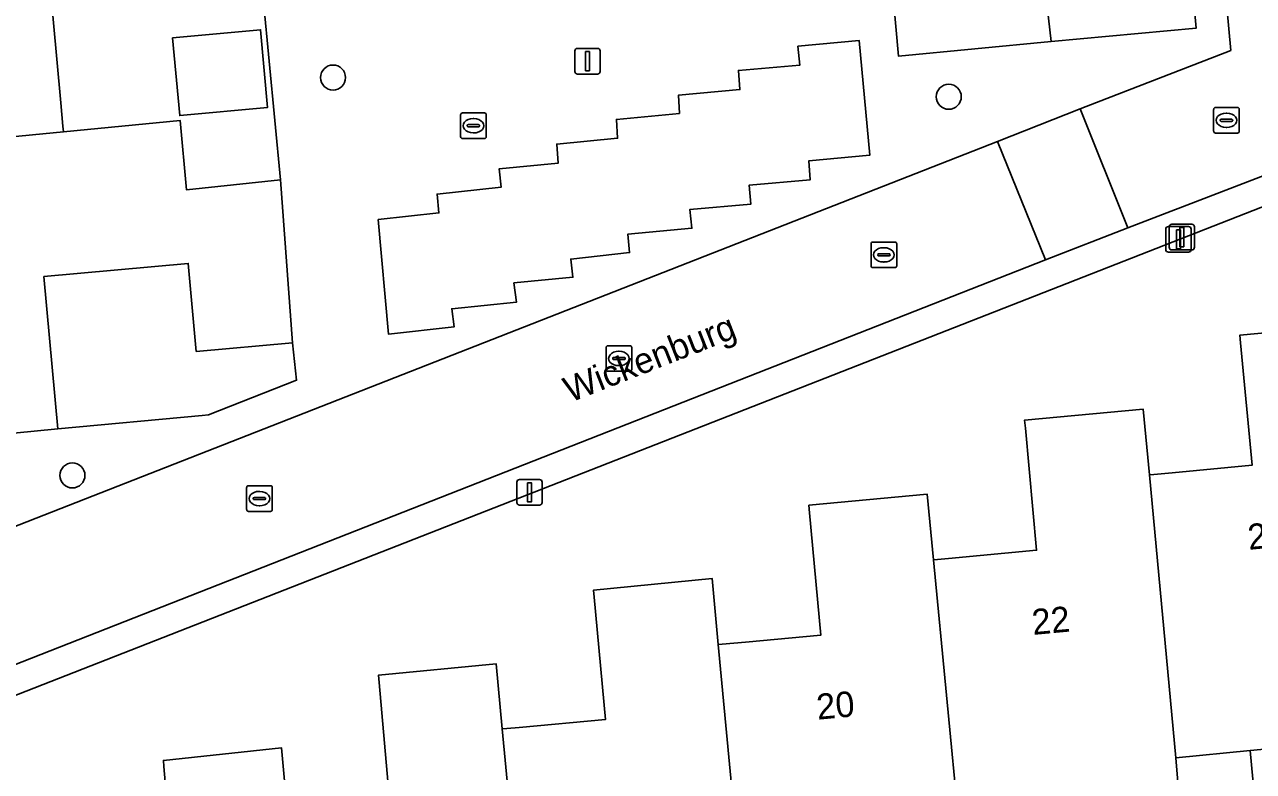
# Model space of a CAD drawing. Extents: x 157793 to 159380, y 380877 to 382313.
# Drawn here: x 158385.39 to 158433.42, y 381164.16 to 381193.34 of the extents above; entities that cross this region are included whole.
import ezdxf

# ---------------------------------------------------------------- set-up
doc = ezdxf.new("R2010")
doc.units = 0
for name, color, linetype in [('IMGEO_Boom', 7, 'Continuous'), ('IMGEO_Erf', 7, 'Continuous'), ('IMGEO_Kolk', 7, 'Continuous'), ('IMGEO_Lichtmast', 7, 'Continuous'), ('IMGEO_Muur', 7, 'Continuous'), ('IMGEO_Openbare_ruimte_label', 7, 'Continuous'), ('IMGEO_Pand', 7, 'Continuous'), ('IMGEO_Pand_nummerreeks', 7, 'Continuous'), ('IMGEO_Parkeervlak_open', 7, 'Continuous'), ('IMGEO_Rijbaan_lokaal_open', 7, 'Continuous'), ('IMGEO_Voetpad_open', 7, 'Continuous')]:
    doc.layers.add(name, color=color, linetype=linetype)

msp = doc.modelspace()

# ---------------------------------------------------------------- linework, layer by layer
at = {"layer": 'IMGEO_Boom'}
for centre in [(158397.445, 381191.276), (158421.511, 381190.525), (158387.259, 381175.726)]:
    msp.add_circle(centre, 0.489, dxfattribs=at)
at = {"layer": 'IMGEO_Erf'}
for points in [[(158400.384, 381200.343), (158399.303, 381200.244), (158398.745, 381206.341), (158392.974, 381205.813), (158393.394, 381201.237), (158391.899, 381201.069), (158392.393, 381195.684), (158386.359, 381195.132), (158386.803, 381190.293), (158386.887, 381189.372), (158386.907, 381189.154), (158391.472, 381189.593), (158391.72, 381186.885), (158395.388, 381187.272), (158394.729, 381194.24), (158401.032, 381194.714)], [(158419.005, 381198.068), (158419.55, 381192.108), (158425.51, 381192.684), (158424.838, 381198.614)], [(158391.176, 381192.83), (158394.611, 381193.144), (158394.889, 381190.106), (158391.454, 381189.791)], [(158392.325, 381178.074), (158392.583, 381178.098), (158396.018, 381179.446), (158395.858, 381180.914), (158392.097, 381180.57), (158391.783, 381184.014), (158386.141, 381183.5), (158386.683, 381177.552)]]:
    msp.add_lwpolyline(points, close=True, dxfattribs=at)
for points in [[(158437.204, 381187.562), (158373.758, 381162.728)], [(158399.665, 381162.888), (158399.25, 381167.632), (158399.224, 381167.926), (158403.82, 381168.368), (158404.061, 381165.821), (158404.232, 381165.837), (158404.716, 381165.881), (158408.095, 381166.192), (158407.649, 381170.967), (158407.624, 381171.238), (158412.259, 381171.705), (158412.502, 381169.117), (158412.653, 381169.131), (158413.559, 381169.214), (158416.516, 381169.486), (158416.069, 381174.261), (158416.041, 381174.563), (158420.664, 381174.999), (158420.912, 381172.43), (158421.072, 381172.445), (158421.495, 381172.484), (158424.945, 381172.801), (158424.505, 381177.576), (158424.476, 381177.889), (158429.112, 381178.316), (158429.351, 381175.746), (158429.519, 381175.762), (158430.247, 381175.831), (158433.363, 381176.124), (158432.913, 381180.903), (158432.885, 381181.204), (158437.52, 381181.642)], [(158391.245, 381159.584), (158390.835, 381164.352), (158390.815, 381164.589), (158395.427, 381165.088), (158395.666, 381162.521)], [(158435.617, 381165.195), (158433.289, 381164.973), (158433.505, 381162.593)]]:
    msp.add_lwpolyline(points, dxfattribs=at)
at = {"layer": 'IMGEO_Kolk'}
for p, q in [((158402.432, 381188.965), (158402.432, 381189.817)), ((158402.507, 381189.891), (158403.359, 381189.891)), ((158403.433, 381189.817), (158403.433, 381188.965)), ((158431.863, 381189.18), (158431.863, 381190.032)), ((158431.938, 381190.106), (158432.79, 381190.106)), ((158432.351, 381189.886), (158432.376, 381189.886)), ((158432.864, 381190.032), (158432.864, 381189.18)), ((158402.691, 381189.385), (158402.691, 381189.397)), ((158403.129, 381189.348), (158402.731, 381189.348)), ((158402.734, 381189.434), (158403.132, 381189.434)), ((158402.92, 381189.671), (158402.945, 381189.671)), ((158403.175, 381189.397), (158403.175, 381189.385)), ((158432.122, 381189.6), (158432.122, 381189.612)), ((158432.56, 381189.563), (158432.162, 381189.563)), ((158432.165, 381189.649), (158432.563, 381189.649)), ((158432.374, 381189.326), (158432.349, 381189.326)), ((158432.606, 381189.612), (158432.606, 381189.6)), ((158403.359, 381188.891), (158402.507, 381188.891)), ((158402.943, 381189.111), (158402.918, 381189.111)), ((158432.79, 381189.106), (158431.938, 381189.106)), ((158418.473, 381183.921), (158418.473, 381184.773)), ((158418.548, 381184.847), (158419.4, 381184.847)), ((158418.961, 381184.627), (158418.986, 381184.627)), ((158419.474, 381184.773), (158419.474, 381183.921)), ((158418.732, 381184.341), (158418.732, 381184.353)), ((158419.17, 381184.304), (158418.772, 381184.304)), ((158418.775, 381184.39), (158419.173, 381184.39)), ((158418.984, 381184.067), (158418.959, 381184.067)), ((158419.216, 381184.353), (158419.216, 381184.341)), ((158419.4, 381183.847), (158418.548, 381183.847)), ((158408.117, 381179.871), (158408.117, 381180.723)), ((158408.192, 381180.797), (158409.044, 381180.797)), ((158409.118, 381180.723), (158409.118, 381179.871)), ((158408.376, 381180.291), (158408.376, 381180.303)), ((158408.814, 381180.254), (158408.416, 381180.254)), ((158408.419, 381180.34), (158408.817, 381180.34)), ((158408.605, 381180.577), (158408.63, 381180.577)), ((158408.86, 381180.303), (158408.86, 381180.291)), ((158409.044, 381179.797), (158408.192, 381179.797)), ((158408.628, 381180.017), (158408.603, 381180.017)), ((158394.143, 381175.323), (158394.995, 381175.323)), ((158394.068, 381174.397), (158394.068, 381175.249)), ((158394.37, 381174.866), (158394.768, 381174.866)), ((158394.556, 381175.103), (158394.581, 381175.103)), ((158395.069, 381175.249), (158395.069, 381174.397)), ((158394.327, 381174.817), (158394.327, 381174.829)), ((158394.765, 381174.78), (158394.367, 381174.78)), ((158394.579, 381174.543), (158394.554, 381174.543)), ((158394.811, 381174.829), (158394.811, 381174.817)), ((158394.995, 381174.323), (158394.143, 381174.323))]:
    msp.add_line(p, q, dxfattribs=at)
for points in [[(158402.432, 381188.965), (158402.432, 381189.817)], [(158402.507, 381189.891), (158403.359, 381189.891)], [(158403.433, 381189.817), (158403.433, 381188.965)], [(158431.863, 381189.18), (158431.863, 381190.032)], [(158431.938, 381190.106), (158432.79, 381190.106)], [(158432.864, 381190.032), (158432.864, 381189.18)], [(158403.359, 381188.891), (158402.507, 381188.891)], [(158432.79, 381189.106), (158431.938, 381189.106)], [(158418.473, 381183.921), (158418.473, 381184.773)], [(158418.548, 381184.847), (158419.4, 381184.847)], [(158419.474, 381184.773), (158419.474, 381183.921)], [(158419.4, 381183.847), (158418.548, 381183.847)], [(158408.117, 381179.871), (158408.117, 381180.723)], [(158408.192, 381180.797), (158409.044, 381180.797)], [(158409.118, 381180.723), (158409.118, 381179.871)], [(158409.044, 381179.797), (158408.192, 381179.797)], [(158394.143, 381175.323), (158394.995, 381175.323)], [(158394.068, 381174.397), (158394.068, 381175.249)], [(158395.069, 381175.249), (158395.069, 381174.397)], [(158394.995, 381174.323), (158394.143, 381174.323)]]:
    msp.add_lwpolyline(points, dxfattribs=at)
for centre, radius, start, end in [((158402.509, 381189.815), 0.0765, 91.552, 178.448), ((158402.509, 381189.815), 0.0765, 91.552, 178.448), ((158403.357, 381189.815), 0.0765, 1.552, 88.448), ((158403.357, 381189.815), 0.0765, 1.552, 88.448), ((158431.94, 381190.03), 0.0765, 91.552, 178.448), ((158431.94, 381190.03), 0.0765, 91.552, 178.448), ((158432.788, 381190.03), 0.0765, 1.552, 88.448), ((158432.788, 381190.03), 0.0765, 1.552, 88.448), ((158402.731, 381189.394), 0.0403, 85.8775, 175.7526), ((158402.728, 381189.384), 0.0366, 178.938, 274.7102), ((158403.132, 381189.391), 0.043, 264.8664, 352.4533), ((158403.136, 381189.396), 0.0386, 1.7309, 96.639), ((158432.162, 381189.609), 0.0403, 85.8775, 175.7526), ((158432.159, 381189.599), 0.0366, 178.938, 274.7102), ((158432.563, 381189.606), 0.043, 264.8664, 352.4533), ((158432.567, 381189.611), 0.0386, 1.7309, 96.639), ((158402.509, 381188.967), 0.0765, 181.552, 268.448), ((158402.509, 381188.967), 0.0765, 181.552, 268.448), ((158403.357, 381188.967), 0.0765, 271.552, 358.448), ((158403.357, 381188.967), 0.0765, 271.552, 358.448), ((158431.94, 381189.182), 0.0765, 181.552, 268.448), ((158431.94, 381189.182), 0.0765, 181.552, 268.448), ((158432.788, 381189.182), 0.0765, 271.552, 358.448), ((158432.788, 381189.182), 0.0765, 271.552, 358.448), ((158418.55, 381184.771), 0.0765, 91.552, 178.448), ((158418.55, 381184.771), 0.0765, 91.552, 178.448), ((158419.398, 381184.771), 0.0765, 1.552, 88.448), ((158419.398, 381184.771), 0.0765, 1.552, 88.448), ((158418.772, 381184.35), 0.0403, 85.8775, 175.7526), ((158418.769, 381184.34), 0.0366, 178.938, 274.7102), ((158419.173, 381184.347), 0.043, 264.8664, 352.4533), ((158419.177, 381184.352), 0.0386, 1.7309, 96.639), ((158418.55, 381183.923), 0.0765, 181.552, 268.448), ((158418.55, 381183.923), 0.0765, 181.552, 268.448), ((158419.398, 381183.923), 0.0765, 271.552, 358.448), ((158419.398, 381183.923), 0.0765, 271.552, 358.448), ((158408.194, 381180.721), 0.0765, 91.552, 178.448), ((158408.194, 381180.721), 0.0765, 91.552, 178.448), ((158409.042, 381180.721), 0.0765, 1.552, 88.448), ((158409.042, 381180.721), 0.0765, 1.552, 88.448), ((158408.416, 381180.3), 0.0403, 85.8775, 175.7526), ((158408.413, 381180.29), 0.0366, 178.938, 274.7102), ((158408.817, 381180.297), 0.043, 264.8664, 352.4533), ((158408.821, 381180.302), 0.0386, 1.7309, 96.639), ((158408.194, 381179.873), 0.0765, 181.552, 268.448), ((158408.194, 381179.873), 0.0765, 181.552, 268.448), ((158409.042, 381179.873), 0.0765, 271.552, 358.448), ((158409.042, 381179.873), 0.0765, 271.552, 358.448), ((158394.145, 381175.247), 0.0765, 91.552, 178.448), ((158394.145, 381175.247), 0.0765, 91.552, 178.448), ((158394.993, 381175.247), 0.0765, 1.552, 88.448), ((158394.993, 381175.247), 0.0765, 1.552, 88.448), ((158394.367, 381174.826), 0.0403, 85.8775, 175.7526), ((158394.772, 381174.828), 0.0386, 1.7309, 96.639), ((158394.145, 381174.399), 0.0765, 181.552, 268.448), ((158394.145, 381174.399), 0.0765, 181.552, 268.448), ((158394.364, 381174.816), 0.0366, 178.938, 274.7102), ((158394.768, 381174.823), 0.043, 264.8664, 352.4533), ((158394.993, 381174.399), 0.0765, 271.552, 358.448), ((158394.993, 381174.399), 0.0765, 271.552, 358.448)]:
    msp.add_arc(centre, radius, start, end, dxfattribs=at)
for centre, major_axis, ratio, start_param, end_param in [((158432.35, 381189.606), (-0.387, 0.002), 0.722429, 4.712389, 7.853982), ((158432.375, 381189.606), (-0.39, 0.002), 0.717154, 1.570796, 4.712389), ((158402.919, 381189.391), (-0.387, 0.002), 0.722429, 4.712389, 7.853982), ((158402.944, 381189.391), (-0.39, 0.002), 0.717154, 1.570796, 4.712389), ((158418.96, 381184.347), (-0.387, 0.002), 0.722429, 4.712389, 7.853982), ((158418.985, 381184.347), (-0.39, 0.002), 0.717154, 1.570796, 4.712389), ((158408.604, 381180.297), (-0.387, 0.002), 0.722429, 4.712389, 7.853982), ((158408.629, 381180.297), (-0.39, 0.002), 0.717154, 1.570796, 4.712389), ((158394.555, 381174.823), (-0.387, 0.002), 0.722429, 4.712389, 7.853982), ((158394.58, 381174.823), (-0.39, 0.002), 0.717154, 1.570796, 4.712389)]:
    msp.add_ellipse(centre, major_axis=major_axis, ratio=ratio, start_param=start_param, end_param=end_param, dxfattribs=at)
at = {"layer": 'IMGEO_Lichtmast'}
for p, q in [((158406.895, 381191.513), (158406.895, 381192.313)), ((158406.895, 381192.313), (158406.895, 381191.513)), ((158406.995, 381192.413), (158407.785, 381192.413)), ((158407.785, 381192.413), (158406.995, 381192.413)), ((158407.885, 381192.313), (158407.885, 381191.513)), ((158407.885, 381191.513), (158407.885, 381192.313)), ((158407.785, 381191.413), (158406.995, 381191.413)), ((158406.995, 381191.413), (158407.785, 381191.413)), ((158430.092, 381185.453), (158430.882, 381185.453)), ((158430.882, 381185.453), (158430.092, 381185.453)), ((158430.124, 381184.641), (158430.124, 381185.441)), ((158430.124, 381185.441), (158430.124, 381184.641)), ((158430.224, 381185.541), (158431.014, 381185.541)), ((158431.014, 381185.541), (158430.224, 381185.541)), ((158431.114, 381185.441), (158431.114, 381184.641)), ((158431.114, 381184.641), (158431.114, 381185.441)), ((158429.992, 381184.553), (158429.992, 381185.353)), ((158429.992, 381185.353), (158429.992, 381184.553)), ((158430.982, 381185.353), (158430.982, 381184.553)), ((158430.982, 381184.553), (158430.982, 381185.353)), ((158430.882, 381184.453), (158430.092, 381184.453)), ((158430.092, 381184.453), (158430.882, 381184.453)), ((158431.014, 381184.541), (158430.224, 381184.541)), ((158430.224, 381184.541), (158431.014, 381184.541)), ((158404.628, 381174.669), (158404.628, 381175.469)), ((158404.628, 381175.469), (158404.628, 381174.669)), ((158404.728, 381175.569), (158405.518, 381175.569)), ((158405.518, 381175.569), (158404.728, 381175.569)), ((158405.618, 381175.469), (158405.618, 381174.669)), ((158405.618, 381174.669), (158405.618, 381175.469)), ((158405.518, 381174.569), (158404.728, 381174.569)), ((158404.728, 381174.569), (158405.518, 381174.569))]:
    msp.add_line(p, q, dxfattribs=at)
for points in [[(158407.315, 381192.288), (158407.465, 381192.288), (158407.465, 381191.538), (158407.315, 381191.538), (158407.315, 381192.288)], [(158430.544, 381185.416), (158430.694, 381185.416), (158430.694, 381184.666), (158430.544, 381184.666), (158430.544, 381185.416)], [(158430.412, 381185.328), (158430.562, 381185.328), (158430.562, 381184.578), (158430.412, 381184.578), (158430.412, 381185.328)], [(158405.048, 381175.444), (158405.198, 381175.444), (158405.198, 381174.694), (158405.048, 381174.694), (158405.048, 381175.444)]]:
    msp.add_lwpolyline(points, dxfattribs=at)
for centre, start, end in [((158406.995, 381192.313), 90, 180), ((158406.995, 381192.313), 90, 180), ((158407.785, 381192.313), 0, 90), ((158407.785, 381192.313), 360, 90), ((158406.995, 381191.513), 180, 270), ((158406.995, 381191.513), 180, 270), ((158407.785, 381191.513), 270, 0), ((158407.785, 381191.513), 270, 0), ((158430.092, 381185.353), 90, 180), ((158430.092, 381185.353), 90, 180), ((158430.224, 381185.441), 90, 180), ((158430.224, 381185.441), 90, 180), ((158430.882, 381185.353), 0, 90), ((158430.882, 381185.353), 360, 90), ((158431.014, 381185.441), 0, 90), ((158431.014, 381185.441), 360, 90), ((158430.092, 381184.553), 180, 270), ((158430.092, 381184.553), 180, 270), ((158430.224, 381184.641), 180, 270), ((158430.224, 381184.641), 180, 270), ((158430.882, 381184.553), 270, 0), ((158430.882, 381184.553), 270, 0), ((158431.014, 381184.641), 270, 0), ((158431.014, 381184.641), 270, 0), ((158404.728, 381175.469), 90, 180), ((158404.728, 381175.469), 90, 180), ((158405.518, 381175.469), 0, 90), ((158405.518, 381175.469), 360, 90), ((158404.728, 381174.669), 180, 270), ((158404.728, 381174.669), 180, 270), ((158405.518, 381174.669), 270, 0), ((158405.518, 381174.669), 270, 0)]:
    msp.add_arc(centre, 0.1, start, end, dxfattribs=at)
at = {"layer": 'IMGEO_Muur'}
msp.add_lwpolyline([(158386.683, 381177.552), (158392.325, 381178.074)], dxfattribs=at)
at = {"layer": 'IMGEO_Pand'}
for points in [[(158430.286, 381203.09), (158430.122, 381204.888), (158421.515, 381203.992), (158421.525, 381203.881), (158418.369, 381203.587), (158418.385, 381203.408), (158416.207, 381203.208), (158416.482, 381200.225), (158416.321, 381200.21), (158416.539, 381197.859), (158418.877, 381198.056), (158419.005, 381198.068), (158424.838, 381198.614), (158425.51, 381192.684), (158431.185, 381193.209)], [(158391.899, 381201.069), (158387.789, 381200.685), (158387.776, 381200.821), (158380.327, 381200.133), (158381.279, 381189.83), (158381.376, 381188.781), (158381.391, 381188.624), (158386.907, 381189.154), (158386.887, 381189.372), (158386.803, 381190.293), (158386.359, 381195.132), (158392.393, 381195.684)], [(158391.176, 381192.83), (158391.454, 381189.791), (158394.889, 381190.106), (158394.611, 381193.144)], [(158386.141, 381183.5), (158391.783, 381184.014), (158392.097, 381180.57), (158395.858, 381180.914), (158395.388, 381187.272), (158391.72, 381186.885), (158391.472, 381189.593), (158386.907, 381189.154), (158381.391, 381188.624), (158380.011, 381188.491), (158379.898, 381188.48), (158380.608, 381180.992), (158380.637, 381180.689), (158380.987, 381176.99), (158386.683, 381177.552)], [(158437.758, 381179.072), (158437.52, 381181.642), (158432.885, 381181.204), (158432.913, 381180.903), (158433.363, 381176.124), (158430.247, 381175.831), (158429.519, 381175.762), (158429.351, 381175.746), (158430.38, 381164.696), (158433.289, 381164.973), (158435.617, 381165.195), (158439.013, 381165.519), (158438.781, 381168.026), (158438.737, 381168.506), (158438.678, 381169.136)], [(158429.351, 381175.746), (158429.112, 381178.316), (158424.476, 381177.889), (158424.505, 381177.576), (158424.945, 381172.801), (158421.495, 381172.484), (158421.072, 381172.445), (158420.912, 381172.43), (158421.932, 381161.853), (158421.978, 381161.376), (158423.772, 381161.539), (158427.201, 381161.852), (158430.08, 381162.113), (158430.37, 381162.14), (158430.599, 381162.16), (158430.38, 381164.696)], [(158420.912, 381172.43), (158420.664, 381174.999), (158416.041, 381174.563), (158416.069, 381174.261), (158416.516, 381169.486), (158413.559, 381169.214), (158412.653, 381169.131), (158412.502, 381169.117), (158413.495, 381158.53), (158413.54, 381158.054), (158415.282, 381158.213), (158418.771, 381158.531), (158421.864, 381158.813), (158422.222, 381158.846), (158422.209, 381158.983), (158421.978, 381161.376), (158421.932, 381161.853)], [(158412.502, 381169.117), (158412.259, 381171.705), (158407.624, 381171.238), (158407.649, 381170.967), (158408.095, 381166.192), (158404.716, 381165.881), (158404.232, 381165.837), (158404.061, 381165.821), (158405.066, 381155.21), (158405.111, 381154.735), (158406.865, 381154.897), (158407.001, 381154.91), (158410.359, 381155.22), (158413.777, 381155.535), (158413.733, 381155.999), (158413.54, 381158.054), (158413.495, 381158.53)], [(158404.061, 381165.821), (158403.82, 381168.368), (158399.224, 381167.926), (158399.25, 381167.632), (158399.665, 381162.888), (158396.454, 381162.593), (158395.802, 381162.533), (158395.666, 381162.521), (158396.655, 381151.883), (158396.699, 381151.406), (158398.383, 381151.561), (158401.94, 381151.89), (158405.35, 381152.205), (158405.33, 381152.42), (158405.111, 381154.735), (158405.066, 381155.21)], [(158395.666, 381162.521), (158395.427, 381165.088), (158390.815, 381164.589), (158390.835, 381164.352), (158391.245, 381159.584), (158388.329, 381159.316), (158387.382, 381159.229), (158387.219, 381159.214), (158388.216, 381148.536), (158388.261, 381148.059), (158393.519, 381148.547), (158393.239, 381151.565), (158395.555, 381151.78), (158396.486, 381151.867), (158396.655, 381151.883)], [(158433.505, 381162.593), (158433.289, 381164.973), (158430.38, 381164.696), (158430.599, 381162.16), (158430.642, 381161.661), (158430.756, 381160.351), (158433.683, 381160.63)]]:
    msp.add_lwpolyline(points, close=True, dxfattribs=at)
at = {"layer": 'IMGEO_Parkeervlak_open'}
msp.add_lwpolyline([(158399.606, 381181.248), (158402.177, 381181.529), (158402.084, 381182.243), (158404.609, 381182.497), (158404.517, 381183.25), (158406.82, 381183.474), (158406.736, 381184.18), (158409.037, 381184.432), (158408.965, 381185.149), (158411.47, 381185.387), (158411.393, 381186.125), (158413.777, 381186.332), (158413.705, 381187.066), (158416.098, 381187.283), (158416.035, 381188.019), (158418.429, 381188.246), (158418.008, 381192.72), (158415.612, 381192.5), (158415.689, 381191.763), (158413.289, 381191.553), (158413.346, 381190.807), (158410.952, 381190.588), (158410.985, 381189.871), (158408.518, 381189.639), (158408.567, 381188.901), (158406.187, 381188.675), (158406.249, 381187.933), (158403.939, 381187.709), (158404.021, 381186.994), (158401.512, 381186.72), (158401.584, 381185.985), (158399.21, 381185.723)], close=True, dxfattribs=at)
at = {"layer": 'IMGEO_Rijbaan_lokaal_open'}
for points in [[(158436.443, 381203.658), (158431.533, 381203.205), (158432.528, 381192.337), (158426.639, 381190.054), (158428.505, 381185.406), (158435.998, 381188.28)], [(158425.292, 381184.147), (158423.41, 381188.772), (158381.676, 381172.428)], [(158382.725, 381167.434), (158425.292, 381184.147)]]:
    msp.add_lwpolyline(points, dxfattribs=at)
msp.add_lwpolyline([(158423.41, 381188.772), (158425.292, 381184.147), (158428.505, 381185.406), (158426.639, 381190.054)], close=True, dxfattribs=at)
at = {"layer": 'IMGEO_Voetpad_open'}
for points in [[(158381.676, 381172.428), (158423.41, 381188.772), (158426.639, 381190.054), (158432.528, 381192.337), (158431.533, 381203.205), (158430.286, 381203.09), (158431.185, 381193.209), (158425.51, 381192.684), (158419.55, 381192.108), (158419.005, 381198.068)], [(158435.998, 381188.28), (158428.505, 381185.406), (158425.292, 381184.147), (158382.725, 381167.434), (158380.022, 381166.386), (158374.1, 381164.032), (158345.684, 381144.763), (158345.336, 381148.653), (158349.465, 381151.46), (158344.919, 381151.126), (158343.198, 381150.791), (158343.94, 381142.482), (158373.758, 381162.728), (158437.204, 381187.562), (158441.151, 381194.476), (158445.198, 381194.878), (158445.123, 381195.558), (158461.541, 381197.122), (158467.081, 381197.838), (158471.171, 381198.233), (158472.258, 381198.299), (158472.526, 381194.816), (158473.576, 381194.917), (158473.341, 381197.829)], [(158419.005, 381198.068), (158418.877, 381198.056), (158416.539, 381197.859), (158411.019, 381197.349), (158405.19, 381196.824), (158405.349, 381195.098), (158401.032, 381194.714), (158394.729, 381194.24), (158395.388, 381187.272), (158395.858, 381180.914), (158396.018, 381179.446), (158392.583, 381178.098), (158392.325, 381178.074), (158386.683, 381177.552), (158380.987, 381176.99), (158380.637, 381180.689), (158380.608, 381180.992), (158378.302, 381180.773), (158376.334, 381180.604), (158376.7, 381176.638)]]:
    msp.add_lwpolyline(points, dxfattribs=at)
msp.add_lwpolyline([(158406.249, 381187.933), (158406.187, 381188.675), (158408.567, 381188.901), (158408.518, 381189.639), (158410.985, 381189.871), (158410.952, 381190.588), (158413.346, 381190.807), (158413.289, 381191.553), (158415.689, 381191.763), (158415.612, 381192.5), (158418.008, 381192.72), (158418.429, 381188.246), (158416.035, 381188.019), (158416.098, 381187.283), (158413.705, 381187.066), (158413.777, 381186.332), (158411.393, 381186.125), (158411.47, 381185.387), (158408.965, 381185.149), (158409.037, 381184.432), (158406.736, 381184.18), (158406.82, 381183.474), (158404.517, 381183.25), (158404.609, 381182.497), (158402.084, 381182.243), (158402.177, 381181.529), (158399.606, 381181.248), (158399.21, 381185.723), (158401.584, 381185.985), (158401.512, 381186.72), (158404.021, 381186.994), (158403.939, 381187.709)], close=True, dxfattribs=at)

# ---------------------------------------------------------------- texts
at = {"layer": 'IMGEO_Openbare_ruimte_label'}
msp.add_text('Wickenburg', height=1, rotation=21.4077, dxfattribs=at).set_placement((158406.709, 381178.563))
at = {"layer": 'IMGEO_Pand_nummerreeks'}
for s, rotation, p in [('24', 5.3801, (158433.24, 381172.818)), ('22', 5.254, (158424.803, 381169.493)), ('20', 5.2483, (158416.384, 381166.18))]:
    msp.add_text(s, height=1, rotation=rotation, dxfattribs=at).set_placement(p)

doc.saveas('drawing.dxf')
